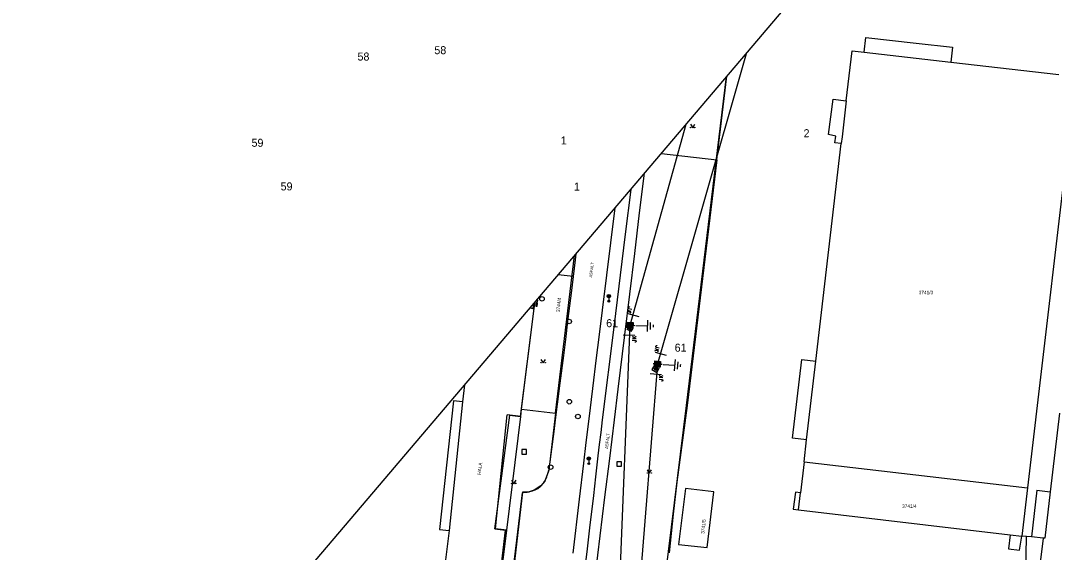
# Model space of a CAD drawing. Extents: x -540150 to -533593, y -1185082 to -1180066.
# Drawn here: x -536957.5 to -536731.6, y -1182992.6 to -1182876.4 of the extents above; entities that cross this region are included whole.
import ezdxf

# ---------------------------------------------------------------- set-up
doc = ezdxf.new("R2010")
doc.units = 0
for name, color, linetype in [('KN_HRAN_PARCEL', 7, 'Continuous'), ('KN_PARC_Č', 7, 'Continuous'), ('KN_VKP_HRAN_', 7, 'Continuous'), ('rámeček', 7, 'Continuous'), ('Vrstva 1', 7, 'Continuous'), ('Vrstva 10', 7, 'Continuous'), ('Vrstva 11', 7, 'Continuous'), ('Vrstva 13', 7, 'Continuous'), ('Vrstva 14', 7, 'Continuous'), ('Vrstva 15', 7, 'Continuous'), ('Vrstva 18', 7, 'Continuous'), ('Vrstva 2', 7, 'Continuous'), ('Vrstva 24', 7, 'Continuous'), ('Vrstva 25', 7, 'Continuous'), ('Vrstva 26', 7, 'Continuous'), ('Vrstva 27', 7, 'Continuous'), ('Vrstva 33', 7, 'Continuous'), ('Vrstva 36', 7, 'Continuous'), ('Vrstva 40', 7, 'Continuous'), ('Vrstva 41', 7, 'Continuous'), ('Vrstva 5', 7, 'Continuous'), ('Vrstva 7', 7, 'Continuous')]:
    doc.layers.add(name, color=color, linetype=linetype)

# ---------------------------------------------------------------- blocks, each defined once
blk = doc.blocks.new('VN840')
at = {"layer": 'Vrstva 15'}
for points in [[(-0.01, 1.41), (-0.01, -1.09)], [(-1.51, -1.24), (-1.51, -1.15)], [(-1.48, -1.35), (-1.51, -1.24)], [(-1.33, -1.42), (-1.48, -1.35)], [(-1.27, -1.42), (-1.33, -1.42)], [(-1.13, -1.35), (-1.27, -1.42)], [(-1.09, -1.24), (-1.13, -1.35)], [(-1.09, -0.59), (-1.09, -1.24)], [(-0.68, -0.59), (-0.68, -1.42)], [(-0.68, -1.11), (-0.27, -0.59)], [(-0.54, -0.94), (-0.2, -1.42)]]:
    blk.add_lwpolyline(points, dxfattribs=at)
blk = doc.blocks.new('VN810')
at = {"layer": 'Vrstva 14'}
for points in [[(0, -1.25), (0, -3.75)], [(1.25, -3.75), (-1.25, -3.75)], [(0.77, -4.37), (-0.8, -4.37)], [(0, -5), (-0.25, -5)], [(0.27, -5), (0, -5)]]:
    blk.add_lwpolyline(points, dxfattribs=at)
blk = doc.blocks.new('VN470')
at = {"layer": 'Vrstva 2'}
for points in [[(-1.23, 1.22), (1.23, 1.22)], [(-1.23, -1.23), (-1.23, 1.22)], [(-0.92, 0.9), (0.92, 0.9)], [(-0.92, -0.95), (-0.92, 0.9)], [(-0.61, 0.61), (0.61, 0.61)], [(-0.61, -0.62), (-0.61, 0.61)], [(-0.31, -0.27), (-0.31, 0.34)], [(-0.31, 0.34), (0.31, 0.34)], [(0, 1.22), (0, 1.97)], [(0.31, 0.34), (0.31, -0.27)], [(0.61, 0.61), (0.61, -0.62)], [(0.92, 0.9), (0.92, -0.95)], [(1.23, 1.22), (1.23, -1.23)], [(1.23, -1.23), (-1.23, -1.23)], [(0.92, -0.95), (-0.92, -0.95)], [(0.61, -0.62), (-0.61, -0.62)], [(0.31, -0.27), (-0.31, -0.27)], [(0, -1.23), (0, -1.98)]]:
    blk.add_lwpolyline(points, dxfattribs=at)

msp = doc.modelspace()

# ---------------------------------------------------------------- linework, layer by layer
at = {"layer": 'KN_HRAN_PARCEL'}
for p, q in [((-536773.1, -1182883.28), (-536772.79, -1182880.07)), ((-536772.79, -1182880.07), (-536761.75, -1182881.28)), ((-536761.75, -1182881.28), (-536753.8, -1182882.15)), ((-536777.04, -1182893.9), (-536775.77, -1182882.97)), ((-536775.77, -1182882.97), (-536773.1, -1182883.28)), ((-536753.8, -1182882.15), (-536754.17, -1182885.44)), ((-536754.17, -1182885.44), (-536730.56, -1182888.14)), ((-536805.35, -1182906.8), (-536803.14, -1182888.53)), ((-536780.94, -1182901.27), (-536779.91, -1182893.56)), ((-536779.91, -1182893.56), (-536777.04, -1182893.9)), ((-536779.35, -1182901.59), (-536780.94, -1182901.27)), ((-536779.53, -1182903.08), (-536779.35, -1182901.59)), ((-536783.69, -1182950.81), (-536778.14, -1182903.25)), ((-536778.14, -1182903.25), (-536779.53, -1182903.08)), ((-536817.45, -1182905.38), (-536805.35, -1182906.8)), ((-536805.35, -1182906.8), (-536811.84, -1182960.53)), ((-536840.57, -1182962.22), (-536836.42, -1182927.72)), ((-536845.27, -1182939.33), (-536845.08, -1182937.91)), ((-536847.98, -1182961.33), (-536845.27, -1182939.33)), ((-536845.27, -1182939.33), (-536846.18, -1182939.22)), ((-536788.8, -1182967.68), (-536786.73, -1182950.46)), ((-536786.73, -1182950.46), (-536783.69, -1182950.81)), ((-536860.45, -1182956.01), (-536860.91, -1182959.74)), ((-536862.86, -1182959.5), (-536865.93, -1182987.64)), ((-536860.91, -1182959.74), (-536862.86, -1182959.5)), ((-536811.84, -1182960.53), (-536814.07, -1182977.29)), ((-536848.17, -1182962.93), (-536847.98, -1182961.33)), ((-536847.98, -1182961.33), (-536840.57, -1182962.22)), ((-536840.57, -1182962.22), (-536842.07, -1182974.7)), ((-536730.45, -1182962.2), (-536732.47, -1182979.38)), ((-536851.22, -1182987.83), (-536848.17, -1182962.93)), ((-536785.71, -1182968.05), (-536788.8, -1182967.68)), ((-536786.26, -1182972.83), (-536785.71, -1182968.05)), ((-536786.26, -1182972.83), (-536787.06, -1182979.62)), ((-536786.26, -1182972.83), (-536737.44, -1182978.55)), ((-536842.07, -1182974.7), (-536842.92, -1182977.09)), ((-536843.78, -1182978.12), (-536845.24, -1182979.05)), ((-536842.92, -1182977.09), (-536843.78, -1182978.12)), ((-536814.07, -1182977.29), (-536814.86, -1182984.3)), ((-536737.44, -1182978.55), (-536738.68, -1182989.08)), ((-536847.8, -1182979.5), (-536856.51, -1183053.74)), ((-536846.36, -1182979.42), (-536847.8, -1182979.5)), ((-536845.24, -1182979.05), (-536846.36, -1182979.42)), ((-536812.19, -1182978.69), (-536813.68, -1182990.92)), ((-536806, -1182979.41), (-536812.19, -1182978.69)), ((-536807.45, -1182991.62), (-536806, -1182979.41)), ((-536788.16, -1182979.48), (-536788.64, -1182983.2)), ((-536787.06, -1182979.62), (-536788.16, -1182979.48)), ((-536732.47, -1182979.38), (-536733.66, -1182989.56)), ((-536814.86, -1182984.3), (-536815.73, -1182992.72)), ((-536788.64, -1182983.2), (-536787.49, -1182983.33)), ((-536787.49, -1182983.33), (-536741.21, -1182988.78)), ((-536865.93, -1182987.64), (-536863.84, -1182987.87)), ((-536863.84, -1182987.87), (-536869.25, -1183031.35)), ((-536856.74, -1183032.84), (-536851.22, -1182987.83)), ((-536741.21, -1182988.78), (-536741.58, -1182991.91)), ((-536739.14, -1182992.15), (-536738.68, -1182989.08)), ((-536737.63, -1182989.18), (-536738.68, -1182989.08)), ((-536737.77, -1182997.24), (-536737.63, -1182989.18)), ((-536736.56, -1182989.28), (-536737.63, -1182989.18)), ((-536734.03, -1182989.52), (-536736.56, -1182989.28)), ((-536734.03, -1182989.52), (-536735.49, -1183002.06)), ((-536733.66, -1182989.56), (-536734.03, -1182989.52)), ((-536813.68, -1182990.92), (-536807.45, -1182991.62)), ((-536741.58, -1182991.91), (-536739.14, -1182992.15))]:
    msp.add_line(p, q, dxfattribs=at)
at = {"layer": 'KN_VKP_HRAN_'}
for p, q in [((-536773.1, -1182883.28), (-536754.17, -1182885.44)), ((-536726.88, -1182888.56), (-536737.44, -1182978.55)), ((-536777.04, -1182893.9), (-536777.96, -1182901.75)), ((-536777.96, -1182901.75), (-536778.14, -1182903.25)), ((-536785.71, -1182968.05), (-536783.69, -1182950.81)), ((-536860.91, -1182959.74), (-536863.84, -1182987.87)), ((-536853.7, -1182987.52), (-536851.18, -1182962.56)), ((-536848.17, -1182962.93), (-536851.18, -1182962.56)), ((-536787.49, -1182983.33), (-536787.06, -1182979.62)), ((-536735.36, -1182979.04), (-536736.56, -1182989.28)), ((-536735.36, -1182979.04), (-536732.47, -1182979.38)), ((-536851.22, -1182987.83), (-536853.7, -1182987.52)), ((-536741.21, -1182988.78), (-536738.68, -1182989.08))]:
    msp.add_line(p, q, dxfattribs=at)
at = {"layer": 'rámeček'}
msp.add_lwpolyline([(-536738.71, -1183256.04), (-536957.47, -1183070.27), (-535604.64, -1181477.18), (-535385.87, -1181662.95)], close=True, dxfattribs=at)
at = {"layer": 'Vrstva 1'}
for points in [[(-536798.93, -1182883.58), (-536818.29, -1182951.45), (-536822.45, -1183003.06)], [(-536826.66, -1183003.01), (-536824.26, -1182942.97), (-536812.01, -1182898.98)]]:
    msp.add_lwpolyline(points, dxfattribs=at)
at = {"layer": 'Vrstva 10'}
for p, q in [((-536827.6, -1182917.33), (-536830.38, -1182939.64)), ((-536836.14, -1182927.39), (-536836.3, -1182928.69)), ((-536837.11, -1182935.4), (-536837.94, -1182942.1)), ((-536830.38, -1182939.64), (-536831.12, -1182945.6)), ((-536831.12, -1182945.6), (-536831.67, -1182950.07)), ((-536838.87, -1182949.57), (-536839.63, -1182955.67)), ((-536831.67, -1182950.07), (-536832.5, -1182956.78)), ((-536832.5, -1182956.78), (-536833.32, -1182963.48)), ((-536833.32, -1182963.48), (-536833.94, -1182968.62)), ((-536833.94, -1182968.62), (-536834.48, -1182973.12)), ((-536834.48, -1182973.12), (-536835.42, -1182980.99)), ((-536847.85, -1182979.64), (-536849.11, -1182990.01)), ((-536835.42, -1182980.99), (-536836.83, -1182992.79)), ((-536849.11, -1182990.01), (-536850.99, -1183005.56))]:
    msp.add_line(p, q, dxfattribs=at)
for points in [[(-536836.3, -1182928.69), (-536836.73, -1182932.29)], [(-536836.73, -1182932.29), (-536837.11, -1182935.4)], [(-536837.94, -1182942.1), (-536838.43, -1182946.09), (-536838.87, -1182949.57)], [(-536839.63, -1182955.67), (-536840.2, -1182960.25), (-536840.64, -1182963.68)], [(-536840.64, -1182963.68), (-536840.97, -1182966.25), (-536841.47, -1182970.11)], [(-536841.47, -1182970.11), (-536841.98, -1182973.97), (-536842.02, -1182974.24), (-536842.06, -1182974.48), (-536842.11, -1182974.71), (-536842.16, -1182974.93), (-536842.21, -1182975.13), (-536842.26, -1182975.31), (-536842.31, -1182975.48), (-536842.37, -1182975.64), (-536842.42, -1182975.79), (-536842.47, -1182975.93), (-536842.53, -1182976.06)], [(-536842.53, -1182976.06), (-536842.58, -1182976.19), (-536842.68, -1182976.41), (-536842.77, -1182976.61), (-536842.86, -1182976.78), (-536842.94, -1182976.93), (-536843.01, -1182977.06), (-536843.08, -1182977.17), (-536843.2, -1182977.37), (-536843.3, -1182977.52), (-536843.37, -1182977.63), (-536843.49, -1182977.79), (-536843.61, -1182977.95), (-536843.69, -1182978.05), (-536843.76, -1182978.13), (-536843.83, -1182978.21), (-536843.9, -1182978.28), (-536843.96, -1182978.34)], [(-536843.96, -1182978.34), (-536844.03, -1182978.39), (-536844.09, -1182978.44), (-536844.2, -1182978.53), (-536844.31, -1182978.61), (-536844.4, -1182978.67), (-536844.48, -1182978.72), (-536844.63, -1182978.8), (-536844.74, -1182978.86), (-536844.83, -1182978.9), (-536844.96, -1182978.96), (-536845.1, -1182979.01), (-536845.32, -1182979.1), (-536845.51, -1182979.17), (-536845.68, -1182979.23), (-536845.83, -1182979.28), (-536845.95, -1182979.32), (-536846.07, -1182979.36), (-536846.27, -1182979.41), (-536846.42, -1182979.45), (-536846.53, -1182979.47), (-536846.7, -1182979.51), (-536846.87, -1182979.53), (-536847.36, -1182979.59), (-536847.85, -1182979.64)]]:
    msp.add_lwpolyline(points, dxfattribs=at)
at = {"layer": 'Vrstva 11'}
for p, q in [((-536822.2, -1182918.38), (-536821.15, -1182909.74)), ((-536824.15, -1182913.26), (-536825.35, -1182923.08)), ((-536823.28, -1182927.27), (-536822.2, -1182918.38)), ((-536825.35, -1182923.08), (-536827.85, -1182943.37)), ((-536825.43, -1182945.06), (-536823.28, -1182927.27)), ((-536827.85, -1182943.37), (-536830.35, -1182963.65)), ((-536826.87, -1182956.92), (-536825.43, -1182945.06)), ((-536827.7, -1182963.69), (-536826.87, -1182956.92)), ((-536828.73, -1182972.14), (-536827.7, -1182963.69)), ((-536829.77, -1182980.59), (-536828.73, -1182972.14)), ((-536832.31, -1182980.2), (-536833.13, -1182987.27)), ((-536831.84, -1182997.49), (-536829.77, -1182980.59)), ((-536833.13, -1182987.27), (-536833.74, -1182992.57))]:
    msp.add_line(p, q, dxfattribs=at)
for points in [[(-536836.73, -1182932.29), (-536839.99, -1182931.92)], [(-536830.35, -1182963.65), (-536830.69, -1182966.45), (-536831.01, -1182969.08), (-536831.3, -1182971.54)], [(-536831.3, -1182971.54), (-536831.84, -1182976.16), (-536832.31, -1182980.2)], [(-536833.74, -1182992.57), (-536834.21, -1182996.55), (-536834.56, -1182999.53), (-536834.82, -1183001.76)]]:
    msp.add_lwpolyline(points, dxfattribs=at)
at = {"layer": 'Vrstva 24'}
msp.add_lwpolyline([(-536844.91, -1182938.78), (-536844.61, -1182938.81), (-536844.53, -1182938.07), (-536844.83, -1182938.04), (-536844.91, -1182938.78)], dxfattribs=at)
for centre, start, end in [((-536844.17, -1182938.14), 143.1301, 216.8699), ((-536844.97, -1182937.54), 323.1301, 31.0508)]:
    msp.add_arc(centre, 0.5, start, end, dxfattribs=at)
at = {"layer": 'Vrstva 25'}
for points in [[(-536824.65, -1182943.85), (-536824.22, -1182944.11), (-536823.96, -1182943.68), (-536824.39, -1182943.42)], [(-536824.58, -1182943.83), (-536824.24, -1182944.04), (-536824.03, -1182943.69), (-536824.38, -1182943.49)], [(-536824.51, -1182943.82), (-536824.25, -1182943.97), (-536824.1, -1182943.71), (-536824.36, -1182943.56)], [(-536824.44, -1182943.8), (-536824.27, -1182943.9), (-536824.17, -1182943.73), (-536824.34, -1182943.63)], [(-536824.37, -1182943.78), (-536824.29, -1182943.83), (-536824.24, -1182943.75), (-536824.32, -1182943.69)], [(-536819.08, -1182952.55), (-536818.64, -1182952.8), (-536818.4, -1182952.36), (-536818.83, -1182952.12)], [(-536819.01, -1182952.54), (-536818.66, -1182952.73), (-536818.46, -1182952.38), (-536818.81, -1182952.19)], [(-536818.94, -1182952.52), (-536818.68, -1182952.66), (-536818.53, -1182952.4), (-536818.79, -1182952.25)], [(-536818.87, -1182952.5), (-536818.7, -1182952.6), (-536818.6, -1182952.42), (-536818.77, -1182952.32)], [(-536818.8, -1182952.48), (-536818.72, -1182952.53), (-536818.67, -1182952.44), (-536818.75, -1182952.39)]]:
    msp.add_lwpolyline(points, close=True, dxfattribs=at)
at = {"layer": 'Vrstva 26'}
for points in [[(-536847.95, -1182971.15), (-536846.95, -1182971.15), (-536846.95, -1182970.15), (-536847.95, -1182970.15)], [(-536827.17, -1182973.82), (-536826.17, -1182973.82), (-536826.17, -1182972.82), (-536827.17, -1182972.82)]]:
    msp.add_lwpolyline(points, close=True, dxfattribs=at)
at = {"layer": 'Vrstva 27'}
for centre in [(-536843.53, -1182937.19), (-536837.61, -1182942.16), (-536837.57, -1182959.7), (-536835.69, -1182962.93), (-536841.66, -1182974.02)]:
    msp.add_circle(centre, 0.5, dxfattribs=at)
at = {"layer": 'Vrstva 33'}
for p, q in [((-536829.19, -1182936.86), (-536828.66, -1182936.33)), ((-536829.19, -1182936.33), (-536828.66, -1182936.86)), ((-536828.93, -1182936.97), (-536828.93, -1182937.72)), ((-536833.58, -1182972.39), (-536833.05, -1182971.86)), ((-536833.58, -1182971.86), (-536833.05, -1182972.39)), ((-536833.32, -1182972.5), (-536833.32, -1182973.25))]:
    msp.add_line(p, q, dxfattribs=at)
for centre, radius in [((-536828.93, -1182936.6), 0.375), ((-536828.93, -1182937.72), 0.2), ((-536828.93, -1182937.72), 0.145), ((-536828.93, -1182937.72), 0.0876), ((-536833.32, -1182972.13), 0.375), ((-536833.32, -1182973.25), 0.2), ((-536833.32, -1182973.25), 0.145), ((-536833.32, -1182973.25), 0.0876)]:
    msp.add_circle(centre, radius, dxfattribs=at)
at = {"layer": 'Vrstva 36'}
for points in [[(-536811.1, -1182899.03), (-536810.6, -1182899.78), (-536810.1, -1182899.03)], [(-536843.78, -1182950.47), (-536843.28, -1182951.22), (-536842.78, -1182950.47)], [(-536820.58, -1182974.6), (-536820.08, -1182975.35), (-536819.58, -1182974.6)], [(-536850.21, -1182976.88), (-536849.71, -1182977.63), (-536849.21, -1182976.88)]]:
    msp.add_lwpolyline(points, dxfattribs=at)
for centre in [(-536811.06, -1182899.73), (-536810.16, -1182899.73), (-536843.73, -1182951.17), (-536842.83, -1182951.17), (-536820.53, -1182975.3), (-536819.63, -1182975.3), (-536850.16, -1182977.58), (-536849.26, -1182977.58)]:
    msp.add_circle(centre, 0.05, dxfattribs=at)
at = {"layer": 'Vrstva 5'}
for p, q in [((-536848.23, -1182962.9), (-536845.24, -1182939.32)), ((-536846.17, -1182939.2), (-536845.54, -1182939.28)), ((-536845.54, -1182939.28), (-536845.24, -1182939.32)), ((-536853.81, -1182987.51), (-536850.56, -1182962.61)), ((-536850.56, -1182962.61), (-536848.23, -1182962.9)), ((-536853.81, -1182987.51), (-536851.48, -1182987.79)), ((-536857.04, -1183033.26), (-536851.48, -1182987.79))]:
    msp.add_line(p, q, dxfattribs=at)
at = {"layer": 'Vrstva 7'}
for p, q in [((-536805.87, -1182910.14), (-536803.19, -1182888.58)), ((-536811.99, -1182960.56), (-536805.87, -1182910.14)), ((-536845.24, -1182939.32), (-536845.06, -1182937.89)), ((-536845.41, -1182938.31), (-536845.54, -1182939.28)), ((-536818.36, -1183012.49), (-536811.99, -1182960.56))]:
    msp.add_line(p, q, dxfattribs=at)
for points in [[(-536824.52, -1182943.17), (-536823.66, -1182943.62), (-536824.09, -1182944.35), (-536824.95, -1182943.9), (-536824.52, -1182943.17)], [(-536818.98, -1182951.71), (-536819.52, -1182952.65), (-536818.46, -1182953.34), (-536817.87, -1182952.25), (-536818.98, -1182951.71)]]:
    msp.add_lwpolyline(points, dxfattribs=at)

# ---------------------------------------------------------------- block references
at = {"layer": 'Vrstva 13', "yscale": 0.49999999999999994}
for p, xscale, rotation in [((-536824.26, -1182942.97), 0.49999999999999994, 87.9287444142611), ((-536818.29, -1182951.45), 0.5, 85.94546111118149)]:
    msp.add_blockref('VN470', p, dxfattribs=dict(at, xscale=xscale, rotation=rotation))
at = {"layer": 'Vrstva 15'}
for p, rotation in [((-536824.26, -1182942.97), 87.92874448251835), ((-536818.29, -1182951.45), 85.94546111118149)]:
    msp.add_blockref('VN810', p, dxfattribs=dict(at, rotation=rotation))
at = {"layer": 'Vrstva 18'}
for p, rotation in [((-536823.64, -1182940.75), -105.43422778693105), ((-536824.35, -1182945.13), 87.92942494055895), ((-536817.65, -1182949.21), -105.99243060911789), ((-536818.47, -1182953.63), 85.94597781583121)]:
    msp.add_blockref('VN840', p, dxfattribs=dict(at, rotation=rotation))

# ---------------------------------------------------------------- texts
at = {"layer": 'KN_PARC_Č'}
for s, p in [('3741/3', (-536761.2, -1182936.19)), ('3741/4', (-536764.83, -1182982.91))]:
    msp.add_text(s, height=0.75, dxfattribs=at).set_placement(p)
for s, rotation, p in [('3744/4', 84, (-536839.67, -1182940.13)), ('3741/5', 85, (-536808.03, -1182988.62))]:
    msp.add_text(s, height=0.75, rotation=rotation, dxfattribs=at).set_placement(p)
at = {"layer": 'Vrstva 14'}
for s, p in [('58', (-536883.86, -1182885.08)), ('58', (-536867.06, -1182883.69)), ('1', (-536839.43, -1182903.43)), ('59', (-536907.02, -1182903.94)), ('59', (-536900.66, -1182913.48)), ('1', (-536836.54, -1182913.53)), ('61', (-536829.51, -1182943.4)), ('61', (-536814.54, -1182948.76))]:
    msp.add_text(s, height=1.75, dxfattribs=at).set_placement(p)
msp.add_text('2', height=1.75, rotation=1.834, dxfattribs=at).set_placement((-536786.33, -1182901.87))
at = {"layer": 'Vrstva 40'}
for rotation, p in [(82.8865, (-536832.6, -1182932.59)), (83.0252, (-536829.13, -1182970.03))]:
    msp.add_text('ASFALT', height=0.65, rotation=rotation, dxfattribs=at).set_placement(p)
at = {"layer": 'Vrstva 41'}
msp.add_text('HALA', height=0.75, rotation=82.5594, dxfattribs=at).set_placement((-536856.94, -1182975.73))

doc.saveas('drawing.dxf')
